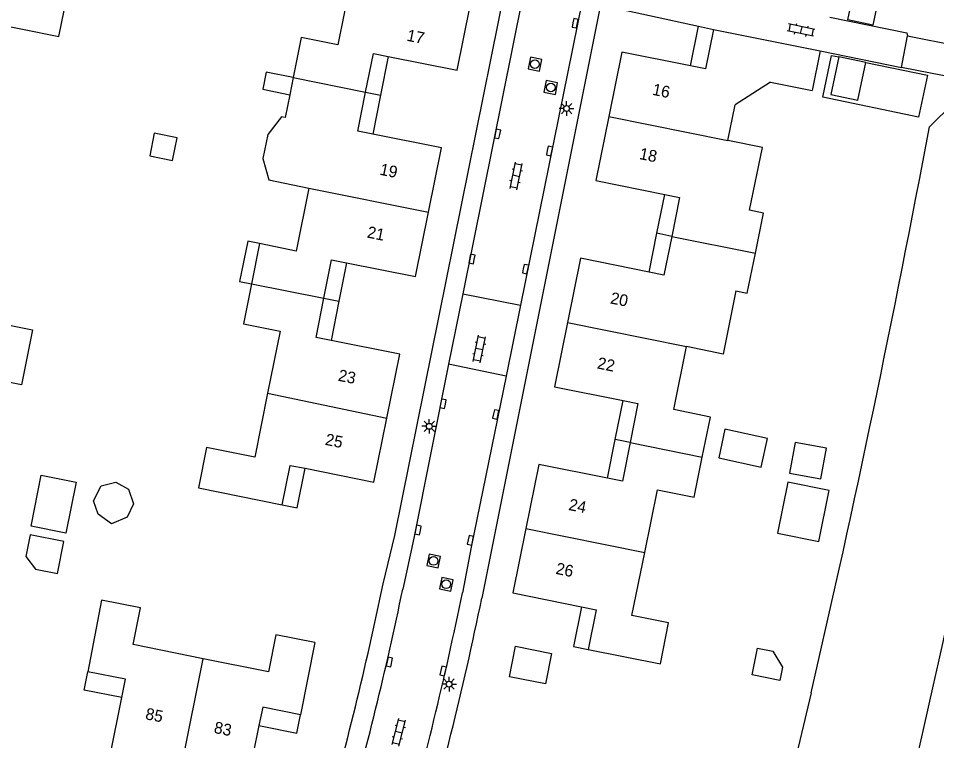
# Model space of a CAD drawing. Extents: x 128000 to 131008, y 398996 to 402500.
# Drawn here: x 128123.9 to 128202.5, y 400260.4 to 400322.2 of the extents above; entities that cross this region are included whole.
import ezdxf

# ---------------------------------------------------------------- set-up
doc = ezdxf.new("R2010")
doc.units = 0
for name, color, linetype in [('gg-afsc-muur', 7, 'Continuous'), ('gg-anno-huisnummerreeks BGT', 7, 'Continuous'), ('gg-bbg-gedigitaliseerde bebouwing', 7, 'Continuous'), ('gg-bbg-gedigitaliseerde bijgebouw', 7, 'Continuous'), ('gg-bbg-hoofdgebouw', 7, 'Continuous'), ('gg-bbg-luifel en loopbrug', 7, 'Continuous'), ('gg-bbg-tussenscheiding', 7, 'Continuous'), ('gg-knt-verharding', 7, 'Continuous'), ('gg-kntw-beschoeiing', 7, 'Continuous'), ('gg-kwrk-kunstwerk niveau 01', 7, 'Continuous'), ('gt-symb-klinker verharding', 7, 'Continuous'), ('gt-symb-kolk', 7, 'Continuous'), ('gt-symb-lichtmast', 7, 'Continuous'), ('gt-symb-rioolschacht', 7, 'Continuous')]:
    doc.layers.add(name, color=color, linetype=linetype)

# ---------------------------------------------------------------- blocks, each defined once
blk = doc.blocks.new('gt0-KOLK')
at = {"layer": 'gt-symb-kolk'}
blk.add_lwpolyline([(0, 0), (0.375, 0), (0.375, 0.4), (-0.375, 0.4), (-0.375, 0), (0, 0)], dxfattribs=at)
blk = doc.blocks.new('gt0-KL1')
at = {"layer": 'gt-symb-klinker verharding'}
for p, q in [((-1.15, 0.3), (1.15, 0.3)), ((-1, -0.3), (-1, 0.3)), ((-0.5, 0.3), (-0.5, 0.45)), ((0, -0.3), (0, 0.3)), ((0.5, 0.3), (0.5, 0.45)), ((1, -0.3), (1, 0.3)), ((-1.15, -0.3), (1.15, -0.3)), ((-0.5, -0.45), (-0.5, -0.3)), ((0.5, -0.45), (0.5, -0.3))]:
    blk.add_line(p, q, dxfattribs=at)
blk = doc.blocks.new('gt0-LMAST')
at = {"layer": 'gt-symb-lichtmast'}
for p, q in [((-0.182, 0.173), (-0.447, 0.438)), ((-0.005, 0.246), (-0.005, 0.621)), ((0.172, 0.173), (0.437, 0.438)), ((-0.255, -0.004), (-0.63, -0.004)), ((-0.182, -0.181), (-0.447, -0.446)), ((-0.005, -0.254), (-0.005, -0.629)), ((0.437, -0.446), (0.172, -0.181)), ((0.245, -0.004), (0.62, -0.004))]:
    blk.add_line(p, q, dxfattribs=at)
blk.add_circle((-0.005, -0.004), 0.25, dxfattribs=at)
blk = doc.blocks.new('gt0-RS')
at = {"layer": 'gt-symb-rioolschacht'}
blk.add_lwpolyline([(-0.5, -0.5), (0.5, -0.5), (0.5, 0.5), (-0.5, 0.5)], close=True, dxfattribs=at)
blk.add_circle((0, 0), 0.375, dxfattribs=at)

msp = doc.modelspace()

# ---------------------------------------------------------------- linework, layer by layer
at = {"layer": 'gg-afsc-muur'}
msp.add_line((128192.528, 400319.46), (128199.5, 400318.057), dxfattribs=at)
msp.add_lwpolyline([(128193.361, 400322.35), (128199.964, 400321.006), (128200.013, 400320.742)], dxfattribs=at)
at = {"layer": 'gg-bbg-gedigitaliseerde bebouwing'}
for p, q in [((128147.435, 400317.181), (128147.138, 400315.71)), ((128188.283, 400316.799), (128185.259, 400314.858)), ((128188.283, 400316.799), (128191.845, 400316.079)), ((128147.138, 400315.71), (128146.742, 400313.75)), ((128184.641, 400311.797), (128185.259, 400314.858)), ((128144.565, 400302.966), (128143.874, 400299.534))]:
    msp.add_line(p, q, dxfattribs=at)
for points in [[(128111.286, 400316.014), (128115.862, 400315.085), (128115.912, 400315.321), (128119.647, 400314.507), (128121.144, 400321.945), (128127.384, 400320.688), (128128.068, 400324.069), (128120.451, 400325.639)], [(128152.355, 400325.369), (128151.263, 400319.978), (128148.128, 400320.611), (128147.435, 400317.181)], [(128146.742, 400313.75), (128146.448, 400313.809), (128145.256, 400312.306), (128144.843, 400310.266), (128145.359, 400308.418), (128148.789, 400307.725)], [(128186.485, 400305.82), (128187.592, 400311.189), (128184.641, 400311.797)], [(128148.789, 400307.725), (128147.701, 400302.334), (128144.565, 400302.966)], [(128186.988, 400302.149), (128187.679, 400305.58), (128186.485, 400305.82)], [(128185.318, 400298.914), (128186.296, 400298.717), (128186.988, 400302.149)], [(128143.874, 400299.534), (128143.183, 400296.103), (128146.318, 400295.471), (128145.252, 400290.178)], [(128185.318, 400298.914), (128184.229, 400293.52), (128181.092, 400294.154)], [(128108.794, 400294.308), (128117.701, 400292.49), (128118.588, 400296.902), (128125.141, 400295.585), (128124.188, 400290.873), (128122.905, 400291.131), (128122.258, 400287.9)], [(128182.442, 400284.699), (128183.138, 400288.129), (128180.003, 400288.764), (128181.092, 400294.154)], [(128145.252, 400290.178), (128144.146, 400284.688), (128140.03, 400285.517), (128139.341, 400282.054)], [(128177.52, 400276.517), (128178.612, 400281.907), (128181.747, 400281.271), (128182.442, 400284.699)], [(128178.866, 400266.995), (128179.562, 400270.497), (128176.428, 400271.131), (128177.52, 400276.517)], [(128139.739, 400267.444), (128133.748, 400268.649), (128134.38, 400271.795), (128131.048, 400272.463), (128129.852, 400266.313)], [(128149.296, 400268.815), (128145.947, 400269.479), (128145.313, 400266.323), (128139.739, 400267.444)]]:
    msp.add_lwpolyline(points, dxfattribs=at)
at = {"layer": 'gg-bbg-gedigitaliseerde bijgebouw'}
msp.add_line((128196.44, 400318.472), (128194.127, 400318.955), dxfattribs=at)
for points in [[(128195.378, 400324.445), (128197.519, 400323.999), (128197.034, 400321.675), (128194.893, 400322.121), (128195.378, 400324.445)], [(128194.127, 400318.955), (128193.457, 400315.743), (128195.77, 400315.261), (128196.44, 400318.472)], [(128135.157, 400310.477), (128137.106, 400310.084), (128137.499, 400312.033), (128135.55, 400312.426), (128135.157, 400310.477)], [(128190.405, 400285.942), (128189.922, 400283.321), (128192.582, 400282.831), (128193.065, 400285.452), (128190.405, 400285.942)], [(128124.943, 400278.041), (128124.568, 400276.176), (128125.397, 400275.111), (128127.26, 400274.736), (128127.809, 400277.464), (128124.943, 400278.041)], [(128166.464, 400268.504), (128169.552, 400267.894), (128169.034, 400265.276), (128165.947, 400265.886), (128166.464, 400268.504)], [(128186.716, 400266.058), (128187.182, 400268.357), (128188.488, 400268.093), (128189.301, 400266.72), (128189.07, 400265.581), (128186.716, 400266.058)]]:
    msp.add_lwpolyline(points, dxfattribs=at)
at = {"layer": 'gg-bbg-hoofdgebouw'}
for p, q in [((128183.403, 400321.304), (128192.528, 400319.46)), ((128192.528, 400319.46), (128191.845, 400316.079)), ((128139.341, 400282.054), (128146.507, 400280.609)), ((128149.296, 400268.815), (128148.063, 400262.64)), ((128172.691, 400268.242), (128178.866, 400266.995))]:
    msp.add_line(p, q, dxfattribs=at)
for points in [[(128155.576, 400318.992), (128161.461, 400317.828), (128162.575, 400323.311)], [(128183.403, 400321.304), (128182.72, 400317.922), (128181.446, 400318.179)], [(128181.446, 400318.179), (128175.564, 400319.367), (128174.451, 400313.854)], [(128153.639, 400315.936), (128154.301, 400319.244), (128155.576, 400318.992)], [(128154.246, 400312.341), (128152.971, 400312.594), (128153.639, 400315.936)], [(128174.451, 400313.854), (128173.343, 400308.37), (128179.237, 400307.18)], [(128159.016, 400305.668), (128160.132, 400311.176), (128154.246, 400312.341)], [(128179.237, 400307.18), (128180.499, 400306.925), (128179.832, 400303.591)], [(128152.002, 400301.336), (128157.901, 400300.168), (128159.016, 400305.668)], [(128179.832, 400303.591), (128179.169, 400300.275), (128177.895, 400300.532)], [(128150.068, 400298.296), (128150.727, 400301.589), (128152.002, 400301.336)], [(128177.895, 400300.532), (128172.013, 400301.72), (128170.902, 400296.216)], [(128150.685, 400294.684), (128149.397, 400294.939), (128150.068, 400298.296)], [(128170.902, 400296.216), (128169.793, 400290.724), (128175.675, 400289.536)], [(128155.448, 400288.016), (128156.558, 400293.521), (128150.685, 400294.684)], [(128175.675, 400289.536), (128176.937, 400289.281), (128176.272, 400285.954)], [(128148.452, 400283.736), (128154.345, 400282.548), (128155.448, 400288.016)], [(128176.272, 400285.954), (128175.607, 400282.631), (128174.333, 400282.888)], [(128146.507, 400280.609), (128147.189, 400283.991), (128148.452, 400283.736)], [(128174.333, 400282.888), (128168.451, 400284.076), (128167.341, 400278.575)], [(128167.341, 400278.575), (128166.23, 400273.067), (128172.1, 400271.881)], [(128172.1, 400271.881), (128173.374, 400271.624), (128172.691, 400268.242)], [(128132.763, 400264.109), (128133.076, 400265.678), (128129.852, 400266.313)], [(128137.85, 400258.081), (128131.801, 400259.29), (128132.763, 400264.109)], [(128148.063, 400262.64), (128144.829, 400263.283), (128144.51, 400261.715)], [(128144.51, 400261.715), (128143.541, 400256.944), (128137.85, 400258.081)]]:
    msp.add_lwpolyline(points, dxfattribs=at)
at = {"layer": 'gg-bbg-luifel en loopbrug'}
for p, q in [((128181.446, 400318.179), (128182.133, 400321.581)), ((128182.133, 400321.581), (128183.403, 400321.304)), ((128155.576, 400318.992), (128154.911, 400315.667)), ((128153.639, 400315.936), (128154.911, 400315.667)), ((128154.911, 400315.667), (128154.246, 400312.341)), ((128178.566, 400303.856), (128179.237, 400307.18)), ((128177.895, 400300.532), (128178.566, 400303.856)), ((128179.832, 400303.591), (128178.566, 400303.856)), ((128152.002, 400301.336), (128151.349, 400298.04)), ((128150.068, 400298.296), (128151.349, 400298.04)), ((128151.349, 400298.04), (128150.685, 400294.684)), ((128175.004, 400286.212), (128175.675, 400289.536)), ((128174.333, 400282.888), (128175.004, 400286.212)), ((128176.272, 400285.954), (128175.004, 400286.212)), ((128172.1, 400271.881), (128171.417, 400268.499)), ((128171.417, 400268.499), (128172.691, 400268.242))]:
    msp.add_line(p, q, dxfattribs=at)
for points in [[(128196.44, 400318.472), (128201.708, 400317.374), (128200.962, 400313.797), (128192.762, 400315.506), (128193.508, 400319.084), (128194.127, 400318.955)], [(128147.435, 400317.181), (128145.126, 400317.649), (128144.828, 400316.178), (128147.138, 400315.71)], [(128144.565, 400302.966), (128143.548, 400303.172), (128142.852, 400299.741), (128143.874, 400299.534)], [(128184.388, 400287.089), (128183.856, 400284.637), (128187.496, 400283.847), (128188.028, 400286.299), (128184.388, 400287.089)], [(128125.884, 400283.16), (128128.859, 400282.561), (128127.98, 400278.19), (128125.005, 400278.789), (128125.884, 400283.16)], [(128146.507, 400280.609), (128147.782, 400280.356), (128148.452, 400283.736)], [(128132.262, 400282.545), (128133.34, 400281.942), (128133.774, 400280.695), (128133.239, 400279.559), (128131.89, 400278.986), (128130.738, 400279.808), (128130.337, 400280.955), (128131.002, 400282.25), (128132.262, 400282.545)], [(128189.769, 400282.562), (128188.881, 400278.183), (128192.408, 400277.468), (128193.273, 400281.736), (128193.296, 400281.847), (128189.769, 400282.562)], [(128132.763, 400264.109), (128129.542, 400264.748), (128129.852, 400266.313)], [(128144.51, 400261.715), (128147.752, 400261.072), (128148.063, 400262.64)]]:
    msp.add_lwpolyline(points, dxfattribs=at)
at = {"layer": 'gg-bbg-tussenscheiding'}
for p, q in [((128147.435, 400317.181), (128153.639, 400315.936)), ((128174.451, 400313.854), (128184.641, 400311.797)), ((128148.789, 400307.725), (128159.016, 400305.668)), ((128179.832, 400303.591), (128186.988, 400302.149)), ((128143.874, 400299.534), (128150.068, 400298.296)), ((128170.902, 400296.216), (128181.092, 400294.154)), ((128145.252, 400290.178), (128155.448, 400288.016)), ((128176.272, 400285.954), (128182.442, 400284.699)), ((128167.341, 400278.575), (128177.52, 400276.517)), ((128137.85, 400258.081), (128139.739, 400267.444))]:
    msp.add_line(p, q, dxfattribs=at)
at = {"layer": 'gg-knt-verharding'}
for p, q in [((128171.602, 400346.579), (128161.942, 400298.67)), ((128173.729, 400323.411), (128163.583, 400272.622)), ((128172.165, 400323.712), (128166.901, 400297.7)), ((128173.729, 400323.411), (128182.133, 400321.581)), ((128161.942, 400298.67), (128160.736, 400292.637)), ((128161.942, 400298.67), (128166.901, 400297.7)), ((128166.901, 400297.7), (128165.67, 400291.618)), ((128165.67, 400291.618), (128160.736, 400292.637))]:
    msp.add_line(p, q, dxfattribs=at)
for points in [[(128155.137, 400273.844), (128156.136, 400277.989), (128168.791, 400340.78)], [(128160.736, 400292.637), (128157.765, 400277.766), (128156.814, 400273.399)], [(128165.67, 400291.618), (128162.677, 400276.999), (128161.92, 400273.085)]]:
    msp.add_lwpolyline(points, dxfattribs=at)
for centre, radius, start, end in [((127878.415, 400330.809), 282.524, 343.99123, 348.36782), ((127883.584, 400329.601), 278.95, 344.04526, 348.37661), ((127880.799, 400330.327), 286.89, 344.03771, 348.49075), ((127871.184, 400332.777), 298.523, 343.79009, 348.37484)]:
    msp.add_arc(centre, radius, start, end, dxfattribs=at)
at = {"layer": 'gg-kntw-beschoeiing'}
for points in [[(128204.412, 400317.091), (128203.956, 400314.991), (128201.886, 400312.978)], [(128191.769, 400264.531), (128188.313, 400250), (128186.358, 400242.127), (128186.976, 400241.205)]]:
    msp.add_lwpolyline(points, dxfattribs=at)
for centre, radius, start, end in [((127057.34, 400526.709), 1164.331, 346.986828, 349.422477), ((126674.287, 400607.52), 1565.82, 346.801383, 349.082666)]:
    msp.add_arc(centre, radius, start, end, dxfattribs=at)
at = {"layer": 'gg-kwrk-kunstwerk niveau 01'}
for p, q in [((128199.5, 400318.057), (128200.013, 400320.742)), ((128200.013, 400320.742), (128204.878, 400319.784)), ((128204.412, 400317.091), (128199.5, 400318.057))]:
    msp.add_line(p, q, dxfattribs=at)

# ---------------------------------------------------------------- block references
at = {"layer": 'gt-symb-klinker verharding'}
for p, rotation in [((128190.894, 400321.242), 168.22937399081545), ((128166.524, 400308.759), 78.57767892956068), ((128163.368, 400293.94), 78.22937399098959), ((128156.481, 400261.138), 75.93596328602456)]:
    msp.add_blockref('gt0-KL1', p, dxfattribs=dict(at, rotation=rotation))
at = {"layer": 'gt-symb-kolk'}
for p, rotation in [((128171.373, 400321.877), -101.42230492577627), ((128165.12, 400312.322), 78.57769507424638), ((128169.18, 400310.94), -101.42230492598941), ((128162.939, 400301.61), 78.57769507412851), ((128167.124, 400300.824), -101.42230492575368), ((128160.459, 400289.218), 78.57769507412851), ((128164.581, 400288.389), -101.42230492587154), ((128158.321, 400278.415), 78.57769507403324), ((128162.411, 400277.616), -101.42230492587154), ((128155.472, 400267.205), -102.47803842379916), ((128160.464, 400266.339), 76.99328630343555)]:
    msp.add_blockref('gt0-KOLK', p, dxfattribs=dict(at, rotation=rotation))
at = {"layer": 'gt-symb-lichtmast'}
for p in [(128170.841, 400314.538), (128159.091, 400287.335), (128160.783, 400265.268)]:
    msp.add_blockref('gt0-LMAST', p, dxfattribs=at)
at = {"layer": 'gt-symb-rioolschacht'}
for p, rotation in [((128168.126, 400318.333), 78.57769507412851), ((128169.481, 400316.334), 78.57769507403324), ((128159.455, 400275.81), 78.57769507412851), ((128160.536, 400273.814), 78.57769507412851)]:
    msp.add_blockref('gt0-RS', p, dxfattribs=dict(at, rotation=rotation))

# ---------------------------------------------------------------- texts
at = {"layer": 'gg-anno-huisnummerreeks BGT'}
for s, rotation, p in [('17', 348.5, (128157.098, 400320.344)), ('16', 348.6, (128178.114, 400315.715)), ('18', 348.6, (128177.004, 400310.216)), ('19', 348.5, (128154.792, 400308.874)), ('21', 348.5, (128153.703, 400303.501)), ('20', 348.6, (128174.521, 400297.858)), ('22', 348.6, (128173.397, 400292.292)), ('23', 348.6, (128151.225, 400291.242)), ('25', 348.6, (128150.118, 400285.756)), ('24', 348.6, (128170.952, 400280.18)), ('26', 348.6, (128169.849, 400274.711)), ('85', 348.7, (128134.733, 400262.273)), ('83', 348.7, (128140.602, 400261.1))]:
    msp.add_text(s, height=1, rotation=rotation, dxfattribs=at).set_placement(p)

doc.saveas('drawing.dxf')
